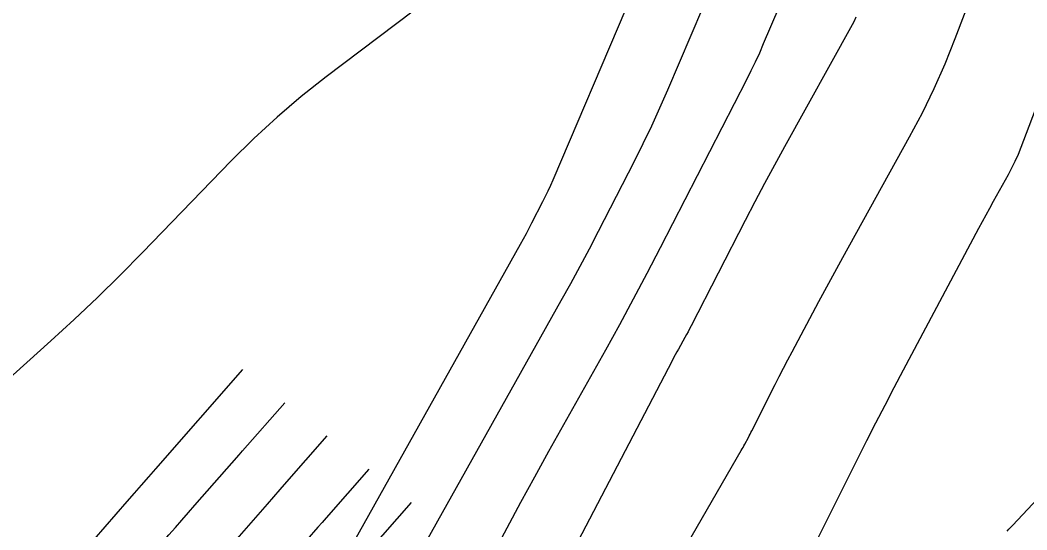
# Model space of a CAD drawing. Extents: x 1005228 to 1008882, y 1883389 to 1885754.
# Drawn here: x 1008153.4 to 1008209.8, y 1884704.2 to 1884732.7 of the extents above; entities that cross this region are included whole.
import ezdxf

# ---------------------------------------------------------------- set-up
doc = ezdxf.new("R2010")
doc.units = 0
for name, color, linetype in [('ATDIMS', 7, 'Continuous'), ('C-ANNO-NOTE', 7, 'Continuous'), ('S_BRIDGE', 7, 'Continuous'), ('TSOBSTACLE', 7, 'Continuous')]:
    doc.layers.add(name, color=color, linetype=linetype)

msp = doc.modelspace()

# ---------------------------------------------------------------- linework, layer by layer
at = {"layer": 'ATDIMS'}
msp.add_lwpolyline([(1008165.874, 1884713.172), (1008163.509, 1884710.474), (1008163.38, 1884710.326), (1008161.003, 1884707.613), (1008160.603, 1884707.156), (1008160.203, 1884706.699), (1008159.804, 1884706.241), (1008159.405, 1884705.784), (1008156.933, 1884702.95), (1008156.899, 1884702.911), (1008153.655, 1884699.166), (1008153.63, 1884699.137), (1008153.095, 1884698.516), (1008153.092, 1884698.513), (1008150.403, 1884695.356), (1008150.39, 1884695.341), (1008148.871, 1884693.547)], dxfattribs=at)
at = {"layer": 'C-ANNO-NOTE'}
for points in [[(1008198.028, 1884703.64), (1008200.823, 1884709.201), (1008201.325, 1884710.193), (1008201.834, 1884711.182), (1008202.347, 1884712.168), (1008202.867, 1884713.151), (1008207.094, 1884721.094), (1008207.296, 1884721.471), (1008207.499, 1884721.847), (1008207.704, 1884722.222), (1008207.91, 1884722.596), (1008208.738, 1884724.092), (1008208.938, 1884724.469), (1008209.125, 1884724.852), (1008209.297, 1884725.242), (1008209.456, 1884725.638), (1008218.11, 1884748.407)], [(1008190.494, 1884702.94), (1008193.787, 1884708.632), (1008193.839, 1884708.723), (1008193.891, 1884708.814), (1008193.941, 1884708.906), (1008193.991, 1884708.998), (1008194.187, 1884709.367), (1008194.236, 1884709.46), (1008194.284, 1884709.553), (1008194.332, 1884709.646), (1008194.379, 1884709.739), (1008195.681, 1884712.328), (1008195.915, 1884712.79), (1008196.152, 1884713.251), (1008196.391, 1884713.71), (1008196.633, 1884714.168), (1008198.128, 1884716.977), (1008198.459, 1884717.597), (1008198.794, 1884718.215), (1008199.13, 1884718.832), (1008199.47, 1884719.448), (1008203.213, 1884726.206), (1008203.925, 1884727.549), (1008204.589, 1884728.914), (1008205.203, 1884730.303), (1008205.769, 1884731.714), (1008208.554, 1884739.042)], [(1008179.383, 1884736.247), (1008170.561, 1884729.57), (1008169.161, 1884728.468), (1008167.807, 1884727.315), (1008166.499, 1884726.111), (1008165.236, 1884724.856), (1008160.274, 1884719.731), (1008159.023, 1884718.461), (1008157.751, 1884717.212), (1008156.459, 1884715.985), (1008155.145, 1884714.779), (1008139.012, 1884700.218)], [(1008187.319, 1884733.386), (1008183.24, 1884723.782), (1008183.106, 1884723.474), (1008182.966, 1884723.168), (1008182.821, 1884722.865), (1008182.67, 1884722.564), (1008182.056, 1884721.366), (1008181.901, 1884721.068), (1008181.743, 1884720.77), (1008181.583, 1884720.474), (1008181.42, 1884720.18), (1008165.046, 1884690.915)], [(1008191.611, 1884733.425), (1008189.654, 1884728.815), (1008189.214, 1884727.805), (1008188.756, 1884726.803), (1008188.28, 1884725.81), (1008187.786, 1884724.825), (1008185.775, 1884720.902), (1008185.268, 1884719.924), (1008184.752, 1884718.951), (1008184.227, 1884717.982), (1008183.694, 1884717.018), (1008174.515, 1884700.614)], [(1008200.207, 1884732.905), (1008200.105, 1884732.694), (1008199.995, 1884732.487), (1008196.21, 1884725.654), (1008195.648, 1884724.629), (1008195.094, 1884723.6), (1008194.549, 1884722.567), (1008194.011, 1884721.529), (1008190.981, 1884715.619), (1008190.896, 1884715.454), (1008190.809, 1884715.29), (1008190.721, 1884715.127), (1008190.631, 1884714.965), (1008190.269, 1884714.318), (1008190.179, 1884714.156), (1008190.09, 1884713.994), (1008190.003, 1884713.83), (1008189.916, 1884713.666), (1008170.342, 1884676.14)]]:
    msp.add_lwpolyline(points, dxfattribs=at)
at = {"layer": 'S_BRIDGE'}
msp.add_lwpolyline([(1008179.928, 1884702.866), (1008180.686, 1884704.306), (1008181.454, 1884705.741), (1008182.233, 1884707.17), (1008183.022, 1884708.593), (1008186.201, 1884714.274), (1008186.99, 1884715.698), (1008187.765, 1884717.129), (1008188.527, 1884718.567), (1008189.276, 1884720.012), (1008194.103, 1884729.426), (1008194.351, 1884729.921), (1008194.589, 1884730.419), (1008194.819, 1884730.921), (1008195.04, 1884731.428), (1008195.904, 1884733.463)], dxfattribs=at)
at = {"layer": 'TSOBSTACLE'}
for points in [[(1008152.737, 1884693.469), (1008155.357, 1884696.545), (1008155.377, 1884696.569), (1008155.438, 1884696.64), (1008155.837, 1884697.102), (1008155.878, 1884697.149), (1008155.919, 1884697.197), (1008155.96, 1884697.244), (1008156.001, 1884697.291), (1008159.107, 1884700.877), (1008159.15, 1884700.927), (1008159.193, 1884700.976), (1008159.236, 1884701.025), (1008159.279, 1884701.075), (1008161.749, 1884703.908), (1008162.114, 1884704.326), (1008162.479, 1884704.744), (1008162.845, 1884705.162), (1008163.211, 1884705.58), (1008165.682, 1884708.4), (1008165.866, 1884708.611), (1008168.233, 1884711.312)], [(1008170.592, 1884709.452), (1008168.211, 1884706.735), (1008167.97, 1884706.459), (1008167.246, 1884705.633), (1008165.418, 1884703.547)], [(1008172.952, 1884707.592), (1008170.556, 1884704.859), (1008170.327, 1884704.597), (1008170.097, 1884704.335), (1008167.626, 1884701.514)], [(1008208.666, 1884704.115), (1008208.771, 1884704.226), (1008208.876, 1884704.337), (1008208.981, 1884704.448), (1008210.938, 1884706.519)], [(1008175.311, 1884705.732), (1008172.901, 1884702.983)]]:
    msp.add_lwpolyline(points, dxfattribs=at)

doc.saveas('drawing.dxf')
